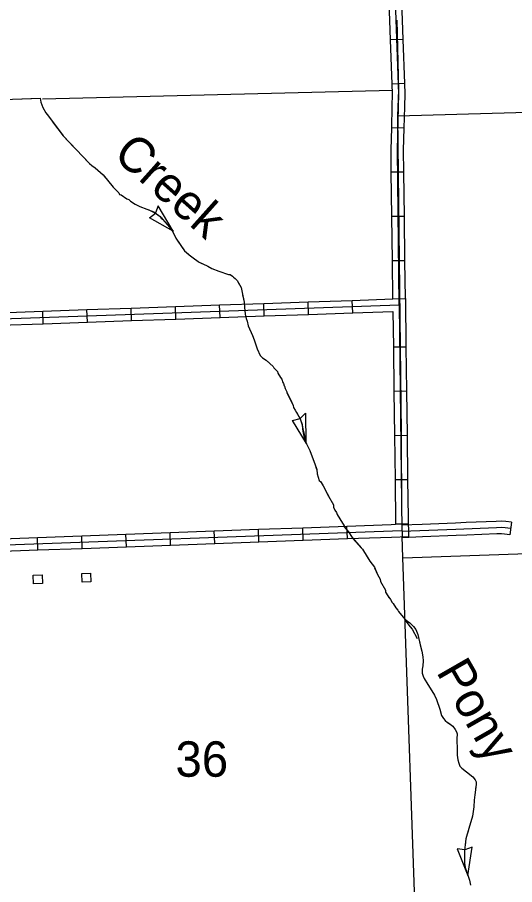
# Model space of a CAD drawing. Extents: x 1084508 to 1142749, y 1057638 to 1093403.
# Drawn here: x 1114280 to 1116143, y 1088404 to 1091653 of the extents above; entities that cross this region are included whole.
import ezdxf

# ---------------------------------------------------------------- set-up
doc = ezdxf.new("R2010")
doc.units = 0
for name, color, linetype in [('Level 2', 7, 'Continuous'), ('Level 32', 7, 'Continuous'), ('Level 35', 7, 'Continuous'), ('Level 43', 7, 'Continuous'), ('Level 45', 7, 'Continuous'), ('Level 5', 7, 'Continuous'), ('Level 56', 7, 'Continuous')]:
    doc.layers.add(name, color=color, linetype=linetype)

msp = doc.modelspace()

# ---------------------------------------------------------------- linework, layer by layer
at = {"layer": 'Level 2'}
for points in [[(1115720.3, 1089795.8), (1115718.4, 1090095.5), (1115705.1, 1091283.3), (1115708.7, 1091381.4), (1115702.7, 1091642.8)], [(1115777.4, 1088091), (1115723.7, 1089629.2), (1115721.4, 1089707.8)]]:
    msp.add_lwpolyline(points, dxfattribs=at)
at = {"layer": 'Level 32'}
for p, q in [((1115725.3, 1091570.4), (1115678.3, 1091568.7)), ((1115731.2, 1091404.8), (1115684.1, 1091403.1)), ((1115729.2, 1091237.6), (1115682.2, 1091238.9)), ((1115727.9, 1091072.9), (1115680.8, 1091072.3)), ((1115729.8, 1090907.1), (1115682.8, 1090906.6)), ((1115731.8, 1090741.4), (1115684.7, 1090740.9)), ((1115039.3, 1090528.4), (1115037.7, 1090575.4)), ((1115205, 1090534.2), (1115203.3, 1090581.2)), ((1115370.6, 1090540), (1115368.9, 1090587)), ((1115536.2, 1090545.8), (1115534.6, 1090592.8)), ((1114376.8, 1090505.2), (1114375.2, 1090552.2)), ((1114542.4, 1090511), (1114540.8, 1090558)), ((1114708.1, 1090516.8), (1114706.4, 1090563.8)), ((1114873.7, 1090522.6), (1114872.1, 1090569.6)), ((1115688.6, 1090418.5), (1115735.6, 1090419.1)), ((1115690.6, 1090252.8), (1115737.7, 1090253.4)), ((1115692.7, 1090087.1), (1115739.8, 1090087.7)), ((1115694.8, 1089921.4), (1115741.9, 1089922)), ((1115019.4, 1089682), (1115017.7, 1089729.1)), ((1115185, 1089688.1), (1115183.3, 1089735.2)), ((1115350.7, 1089694.2), (1115348.9, 1089741.2)), ((1115516.3, 1089700.2), (1115514.6, 1089747.3)), ((1115696.9, 1089755.7), (1115744, 1089756.3)), ((1114357, 1089657.8), (1114355.2, 1089704.8)), ((1114522.6, 1089663.8), (1114520.9, 1089710.9)), ((1114688.2, 1089669.9), (1114686.5, 1089716.9)), ((1114853.8, 1089676), (1114852.1, 1089723))]:
    msp.add_line(p, q, dxfattribs=at)
for points in [[(1115678.3, 1091568.7), (1115673.2, 1091712.2), (1115672.7, 1091734.6)], [(1115710.1, 1090575.4), (1115703.4, 1091155.9), (1115707.9, 1091318.2), (1115709, 1091366.2), (1115696.8, 1091712.9)], [(1115725.3, 1091570.4), (1115720.3, 1091713.7), (1115719.7, 1091735.8)], [(1115684.1, 1091403.1), (1115678.3, 1091568.7)], [(1115731.2, 1091404.8), (1115725.3, 1091570.4)], [(1115682.2, 1091238.9), (1115684.4, 1091318.8), (1115685.4, 1091366), (1115684.1, 1091403.1)], [(1115729.2, 1091237.6), (1115731.4, 1091317.6), (1115732.5, 1091366.3), (1115731.2, 1091404.8)], [(1110666.9, 1091261.3), (1110701.5, 1089613.6), (1114064.8, 1089670.6), (1115720.7, 1089731.3)], [(1115680.8, 1091072.3), (1115679.9, 1091156), (1115682.2, 1091238.9)], [(1115727.9, 1091072.9), (1115727, 1091155.7), (1115729.2, 1091237.6)], [(1115682.8, 1090906.6), (1115680.8, 1091072.3)], [(1115729.8, 1090907.1), (1115727.9, 1091072.9)], [(1115684.7, 1090740.9), (1115682.8, 1090906.6)], [(1115731.8, 1090741.4), (1115729.8, 1090907.1)], [(1115686.3, 1090598.2), (1115684.7, 1090740.9)], [(1115733.4, 1090599.8), (1115731.8, 1090741.4)], [(1114044.7, 1090517.1), (1115710.1, 1090575.4), (1115720.7, 1089731.3)], [(1114872.1, 1090569.6), (1115037.7, 1090575.4)], [(1115037.7, 1090575.4), (1115203.3, 1090581.2)], [(1115203.3, 1090581.2), (1115368.9, 1090587)], [(1115368.9, 1090587), (1115534.6, 1090592.8)], [(1115534.6, 1090592.8), (1115686.3, 1090598.2)], [(1115686.3, 1090598.2), (1115733.4, 1090599.8), (1115735.6, 1090419.1)], [(1114209.5, 1090546.4), (1114375.2, 1090552.2)], [(1114375.2, 1090552.2), (1114540.8, 1090558)], [(1114540.8, 1090558), (1114706.4, 1090563.8)], [(1114706.4, 1090563.8), (1114872.1, 1090569.6)], [(1115205, 1090534.2), (1115370.6, 1090540)], [(1115370.6, 1090540), (1115536.2, 1090545.8)], [(1115536.2, 1090545.8), (1115686.9, 1090551.1)], [(1115686.9, 1090551.1), (1115688.6, 1090418.5)], [(1114211.2, 1090499.4), (1114376.8, 1090505.2)], [(1114376.8, 1090505.2), (1114542.4, 1090511)], [(1114542.4, 1090511), (1114708.1, 1090516.8)], [(1114708.1, 1090516.8), (1114873.7, 1090522.6)], [(1114873.7, 1090522.6), (1115039.3, 1090528.4)], [(1115039.3, 1090528.4), (1115205, 1090534.2)], [(1115688.6, 1090418.5), (1115690.6, 1090252.8)], [(1115735.6, 1090419.1), (1115737.7, 1090253.4)], [(1115690.6, 1090252.8), (1115692.7, 1090087.1)], [(1115737.7, 1090253.4), (1115739.8, 1090087.7)], [(1115692.7, 1090087.1), (1115694.8, 1089921.4)], [(1115739.8, 1090087.7), (1115741.9, 1089922)], [(1115694.8, 1089921.4), (1115696.9, 1089755.7)], [(1115741.9, 1089922), (1115744.6, 1089708.6)], [(1114852.1, 1089723), (1115017.7, 1089729.1)], [(1115017.7, 1089729.1), (1115183.3, 1089735.2)], [(1115183.3, 1089735.2), (1115348.9, 1089741.2)], [(1115348.9, 1089741.2), (1115514.6, 1089747.3)], [(1115514.6, 1089747.3), (1115680.2, 1089753.4)], [(1115680.2, 1089753.4), (1115696.9, 1089754)], [(1115696.9, 1089755.7), (1115696.9, 1089754)], [(1114189.6, 1089698.7), (1114355.2, 1089704.8)], [(1114355.2, 1089704.8), (1114520.9, 1089710.9)], [(1114520.9, 1089710.9), (1114686.5, 1089716.9)], [(1114686.5, 1089716.9), (1114852.1, 1089723)], [(1115185, 1089688.1), (1115350.7, 1089694.2)], [(1115350.7, 1089694.2), (1115516.3, 1089700.2)], [(1115516.3, 1089700.2), (1115681.9, 1089706.3)], [(1115681.9, 1089706.3), (1115744.6, 1089708.6)], [(1114357, 1089657.8), (1114522.6, 1089663.8)], [(1114522.6, 1089663.8), (1114688.2, 1089669.9)], [(1114688.2, 1089669.9), (1114853.8, 1089676)], [(1114853.8, 1089676), (1115019.4, 1089682)], [(1115019.4, 1089682), (1115185, 1089688.1)], [(1114191.3, 1089651.7), (1114357, 1089657.8)]]:
    msp.add_lwpolyline(points, dxfattribs=at)
at = {"layer": 'Level 43'}
for p, q in [((1114807.4, 1090947), (1114797.3, 1090920.1)), ((1114864.2, 1090851.6), (1114807.3, 1090947.3)), ((1114775, 1090901.5), (1114797.1, 1090919.8)), ((1114864.2, 1090851.6), (1114775, 1090901.6)), ((1115311.2, 1090142.9), (1115339, 1090150.1)), ((1115359.8, 1090170.3), (1115339.3, 1090150.2)), ((1115362.3, 1090057.1), (1115360.2, 1090170.6)), ((1115362.7, 1090056.6), (1115310.9, 1090142.7)), ((1115956.4, 1088534.5), (1115928, 1088538.9)), ((1115928, 1088538.9), (1115967.3, 1088438.5)), ((1115983.5, 1088545), (1115956.8, 1088534.6)), ((1115967.3, 1088438.5), (1115983.5, 1088545))]:
    msp.add_line(p, q, dxfattribs=at)
for points in [[(1114005, 1091376.8), (1114023.4, 1091355), (1114039.6, 1091344.4), (1114054.8, 1091339), (1114364.8, 1091350.1), (1114368.5, 1091335), (1114375.1, 1091315.6), (1114386.2, 1091294.9), (1114396.1, 1091282.8), (1114451.8, 1091209.1), (1114549.9, 1091104.8), (1114559.5, 1091098)], [(1114300.4, 1091347.8), (1114364.8, 1091350.1), (1114368.5, 1091335), (1114375.1, 1091315.6), (1114386.2, 1091294.9), (1114386.4, 1091294.6)], [(1114411.9, 1091262), (1114451.8, 1091209.1), (1114491.6, 1091166.8)], [(1114520, 1091136.6), (1114549.9, 1091104.8), (1114559.5, 1091098), (1114571.3, 1091089.4), (1114601.3, 1091063.4), (1114610.4, 1091052)], [(1114559.5, 1091098), (1114571.3, 1091089.4), (1114601.3, 1091063.4), (1114638.6, 1091016.8), (1114660.7, 1090995.4), (1114663, 1090989.4), (1114668.3, 1090988.6), (1114689.7, 1090973.5), (1114697.6, 1090970.2), (1114704, 1090964.3), (1114721.8, 1090952.6), (1114738.6, 1090944.7), (1114790.9, 1090924.4), (1114815.1, 1090907.2), (1114818.4, 1090900.6), (1114824.1, 1090896.9), (1114850.7, 1090866.8), (1114852.4, 1090862.7), (1114858.8, 1090856.9), (1114873.8, 1090825.6), (1114905.7, 1090778.5), (1114923.9, 1090763.4), (1114948.5, 1090744.6), (1114951.3, 1090743.7), (1114959, 1090736.6), (1114993.9, 1090720.4)], [(1114636.3, 1091019.7), (1114638.6, 1091016.8), (1114660.7, 1090995.4), (1114663, 1090989.4), (1114668.3, 1090988.6), (1114689.7, 1090973.5), (1114697.6, 1090970.2), (1114704, 1090964.3), (1114721.8, 1090952.6), (1114733.8, 1090946.9)], [(1114772.3, 1090931.6), (1114797.3, 1090919.8), (1114814.6, 1090906.3), (1114819.5, 1090901.8), (1114824.1, 1090896.9), (1114849.7, 1090866.6), (1114852.8, 1090863.1), (1114858.8, 1090856.9), (1114864.4, 1090851.5)], [(1114881.6, 1090814), (1114905.7, 1090778.5), (1114920.5, 1090766.2)], [(1114920.5, 1090766.2), (1114923.9, 1090763.4), (1114948.5, 1090744.6), (1114951.3, 1090743.7), (1114959, 1090736.6), (1114971.1, 1090731)], [(1114993.9, 1090720.4), (1115007.9, 1090711.5), (1115035.1, 1090702.2), (1115071.2, 1090689.9), (1115076.9, 1090689.4), (1115086.4, 1090683.5), (1115089.3, 1090679.5), (1115096.3, 1090675.2), (1115102.8, 1090666.8), (1115118.6, 1090641.2), (1115120.7, 1090629), (1115129, 1090586.5), (1115130.3, 1090565.8), (1115132.7, 1090555.1), (1115133.2, 1090541.6), (1115137, 1090525.2), (1115140.9, 1090515.2), (1115145, 1090496.7), (1115161.3, 1090461.7), (1115166.7, 1090444.4), (1115178.2, 1090411.2), (1115190, 1090386.8), (1115198, 1090377.8), (1115211.4, 1090368.9), (1115238.2, 1090345.1), (1115240.5, 1090340.4), (1115254.3, 1090326.1), (1115255.6, 1090319.8), (1115266, 1090303.6), (1115270.5, 1090297.4), (1115274.5, 1090285.5), (1115277.4, 1090281.4), (1115279.7, 1090272.6), (1115281.3, 1090271.4), (1115283.7, 1090262.9), (1115289.5, 1090250.7)], [(1115007.7, 1090711.7), (1115007.9, 1090711.5), (1115035.1, 1090702.2), (1115071.2, 1090689.9), (1115076.9, 1090689.4), (1115086.4, 1090683.5), (1115089.3, 1090679.5), (1115096.3, 1090675.2), (1115102.8, 1090666.8), (1115111.4, 1090652.8)], [(1115123.7, 1090613.9), (1115129, 1090586.5), (1115129.4, 1090580.7)], [(1115135.4, 1090532.1), (1115137, 1090525.2), (1115140.9, 1090515.2), (1115145, 1090496.7), (1115147, 1090492.5)], [(1115163.5, 1090454.5), (1115166.7, 1090444.4), (1115178.2, 1090411.2), (1115190, 1090386.8), (1115198, 1090377.8), (1115211.4, 1090368.9), (1115228.8, 1090353.4)], [(1115255.1, 1090322.4), (1115255.6, 1090319.8), (1115266, 1090303.6), (1115270.5, 1090297.4), (1115274.5, 1090285.5), (1115277.4, 1090281.4), (1115279.7, 1090272.6), (1115281.3, 1090271.4), (1115283.7, 1090262.9), (1115289.5, 1090250.7), (1115289.9, 1090247.6), (1115307.6, 1090211)], [(1115289.5, 1090250.7), (1115289.9, 1090247.6), (1115313.4, 1090199.1), (1115314.5, 1090191.9), (1115321.2, 1090181.9), (1115339.7, 1090149.1), (1115346.7, 1090127.5), (1115348, 1090110.2), (1115350.7, 1090097), (1115354.8, 1090078.2), (1115363.1, 1090055), (1115375.4, 1090030), (1115380.1, 1090016.2), (1115394.5, 1089980.8), (1115401.2, 1089958.9), (1115402.7, 1089943.1), (1115411, 1089917.7), (1115416.4, 1089913.4), (1115425.5, 1089898.4), (1115446, 1089859.1), (1115463.9, 1089826.6), (1115464.3, 1089818.7), (1115469.6, 1089806.8), (1115475.4, 1089798.1), (1115478, 1089790.9), (1115503.9, 1089748.8), (1115504.3, 1089745), (1115520.3, 1089726.1), (1115533.9, 1089703.9), (1115567.9, 1089665.7)], [(1115325.6, 1090174.2), (1115339.7, 1090149.1), (1115346.7, 1090126.2), (1115349.6, 1090111.8), (1115352.7, 1090096.2), (1115356.3, 1090078.4), (1115362.4, 1090056.8)], [(1115379.1, 1090019), (1115380.1, 1090016.2), (1115394.5, 1089980.8), (1115400.6, 1089960.8)], [(1115400.6, 1089960.8), (1115401.2, 1089958.9), (1115402.7, 1089943.1), (1115411, 1089917.7), (1115416.4, 1089913.4), (1115422, 1089904.3)], [(1115441.5, 1089867.7), (1115446, 1089859.1), (1115463.9, 1089826.6), (1115464.3, 1089818.7), (1115469.6, 1089806.8), (1115475.4, 1089798.1), (1115478, 1089790.9), (1115498.1, 1089758.2)], [(1115536.5, 1089701), (1115567.9, 1089665.7), (1115572.4, 1089660.4), (1115590.9, 1089632.4), (1115595.3, 1089625.2)], [(1115567.9, 1089665.7), (1115572.4, 1089660.4), (1115590.9, 1089632.4), (1115600.9, 1089616.1), (1115617.3, 1089593.1), (1115628.5, 1089566.2), (1115638.9, 1089548.1), (1115640.6, 1089539.3), (1115659.1, 1089507.4), (1115659.2, 1089500.2), (1115667.3, 1089486.5), (1115677.6, 1089472.8), (1115684.1, 1089460.9), (1115687.6, 1089457.8), (1115698.3, 1089441.6), (1115705.7, 1089431.9), (1115707.3, 1089427.6), (1115731.9, 1089398.1)], [(1115618.3, 1089590.8), (1115628.5, 1089566.2), (1115638.9, 1089548.1), (1115640.6, 1089539.3), (1115659.1, 1089507.4), (1115659.2, 1089500.2), (1115667.3, 1089486.5), (1115672, 1089480.2)], [(1115695.3, 1089446.2), (1115698.3, 1089441.6), (1115705.7, 1089431.9), (1115707.3, 1089427.6), (1115731.9, 1089398.1), (1115732.3, 1089397.4)], [(1115731.9, 1089398.1), (1115739.5, 1089385.6), (1115751.7, 1089369.4), (1115759.4, 1089361.6), (1115778, 1089325.7)], [(1115732.4, 1089398.6), (1115736.8, 1089394.5), (1115750.1, 1089384.7), (1115764.5, 1089370.8), (1115772.7, 1089359.5), (1115779.9, 1089341), (1115789.2, 1089301.9), (1115794.8, 1089278.6), (1115799.5, 1089257), (1115800, 1089243.1), (1115798.9, 1089224), (1115796.4, 1089211.7), (1115796.4, 1089204.5), (1115796.9, 1089195.8), (1115800, 1089185.5), (1115804.1, 1089176.2), (1115818, 1089153.6), (1115832.9, 1089129.9), (1115842.6, 1089114), (1115850.3, 1089098.1), (1115862.7, 1089062.1), (1115869.4, 1089037.9), (1115876, 1089026.6), (1115882.7, 1089018.9), (1115891.5, 1089011.7), (1115901.2, 1089005), (1115911, 1088997.3), (1115919.7, 1088985.9), (1115924.4, 1088977.2), (1115926.9, 1088969), (1115926.4, 1088950), (1115926.9, 1088907.8), (1115926.9, 1088888.8), (1115930, 1088872.3), (1115934.1, 1088858.9), (1115937.7, 1088848.1), (1115944.4, 1088840.4), (1115962.9, 1088827), (1115986.6, 1088808.5), (1115995.3, 1088797.2), (1115998.9, 1088789), (1115998.9, 1088778.7), (1115993.8, 1088741.2), (1115991.2, 1088720.1), (1115990.2, 1088695.3), (1115985, 1088661.3), (1115970.6, 1088614.6), (1115960.3, 1088576), (1115957.3, 1088553.4), (1115955.2, 1088533.8), (1115955.2, 1088504.5), (1115955.2, 1088485), (1115957.3, 1088469), (1115973.2, 1088420.6), (1115977.8, 1088402.6)], [(1115732.4, 1089398.6), (1115736.8, 1089394.5), (1115750.1, 1089384.7), (1115764.5, 1089370.8), (1115772.7, 1089359.5), (1115774.7, 1089354.3)], [(1115786.2, 1089314.6), (1115789.2, 1089301.9), (1115794.8, 1089278.6), (1115799.5, 1089257), (1115800, 1089243.1), (1115798.9, 1089224), (1115796.4, 1089211.7), (1115796.4, 1089204.5), (1115796.9, 1089195.8), (1115797.9, 1089192.3)], [(1115816.7, 1089155.6), (1115818, 1089153.6), (1115832.9, 1089129.9), (1115842.6, 1089114), (1115850.3, 1089098.1), (1115862.7, 1089062.1), (1115867.9, 1089043.2)], [(1115892.5, 1089011), (1115901.2, 1089005), (1115911, 1088997.3), (1115919.7, 1088985.9), (1115924.4, 1088977.2), (1115926.9, 1088969), (1115926.4, 1088950), (1115926.9, 1088907.8), (1115926.9, 1088900.5)], [(1115933.8, 1088860), (1115934.1, 1088858.9), (1115937.7, 1088848.1), (1115944.4, 1088840.4), (1115962.9, 1088827), (1115986.6, 1088808.5), (1115995.3, 1088797.2), (1115998.9, 1088789), (1115998.9, 1088778.7), (1115996.8, 1088763.6)], [(1115991.5, 1088722.6), (1115991.2, 1088720.1), (1115990.2, 1088695.3), (1115985, 1088661.3), (1115970.6, 1088614.6), (1115967.1, 1088601.3)], [(1115958.3, 1088560.9), (1115957.3, 1088553.4), (1115955.2, 1088533.8), (1115955.2, 1088504.5), (1115955.2, 1088498.9)], [(1115955.2, 1088498.9), (1115955.2, 1088497.1)]]:
    msp.add_lwpolyline(points, dxfattribs=at)
at = {"layer": 'Level 45'}
for p, q in [((1116130.9, 1089761.5), (1116124.6, 1089714.8)), ((1115719.9, 1089750.5), (1115721.8, 1089703.5))]:
    msp.add_line(p, q, dxfattribs=at)
for points in [[(1115961.3, 1089760.2), (1115921.3, 1089758.5), (1115795.8, 1089753.5)], [(1116130.9, 1089761.5), (1116110.1, 1089764.3), (1116094.6, 1089765.4), (1116074, 1089764.9), (1115961.3, 1089760.2)], [(1115795.8, 1089753.5), (1115719.9, 1089750.5)], [(1116127.7, 1089738.2), (1116107.7, 1089740.9), (1116094.1, 1089741.8), (1116074.8, 1089741.3), (1115922.2, 1089735), (1115720.8, 1089727)], [(1115797.6, 1089706.5), (1115721.8, 1089703.5)], [(1115963.3, 1089713.1), (1115923.2, 1089711.5), (1115797.6, 1089706.5)], [(1116124.6, 1089714.8), (1116105.3, 1089717.4), (1116093.5, 1089718.2), (1116075.6, 1089717.8), (1115963.3, 1089713.1)]]:
    msp.add_lwpolyline(points, dxfattribs=at)
at = {"layer": 'Level 5'}
for points in [[(1115685, 1091378.8), (1114374.5, 1091346.4)], [(1115705.1, 1091283.3), (1116898.4, 1091317.9)], [(1115723.4, 1089628.3), (1116908.6, 1089669.2)]]:
    msp.add_lwpolyline(points, dxfattribs=at)
at = {"layer": 'Level 56'}
for points in [[(1114341, 1089530.4), (1114339.7, 1089563), (1114372.5, 1089564.3), (1114373.7, 1089531.7)], [(1114522.8, 1089537), (1114521.5, 1089569.7), (1114554.2, 1089570.9), (1114555.5, 1089538.3)]]:
    msp.add_lwpolyline(points, close=True, dxfattribs=at)

# ---------------------------------------------------------------- texts
at = {"layer": 'Level 35'}
msp.add_text('Creek', height=132.58, rotation=318.1754, dxfattribs=at).set_placement((1114633.9, 1091132.1))
at = {"layer": 'Level 43'}
msp.add_text('Pony', height=132.58, rotation=299.7844, dxfattribs=at).set_placement((1115847.2, 1089201.9))
at = {"layer": 'Level 5'}
msp.add_text('36', height=132.58, dxfattribs=at).set_placement((1114872.3, 1088808.4))

doc.saveas('drawing.dxf')
